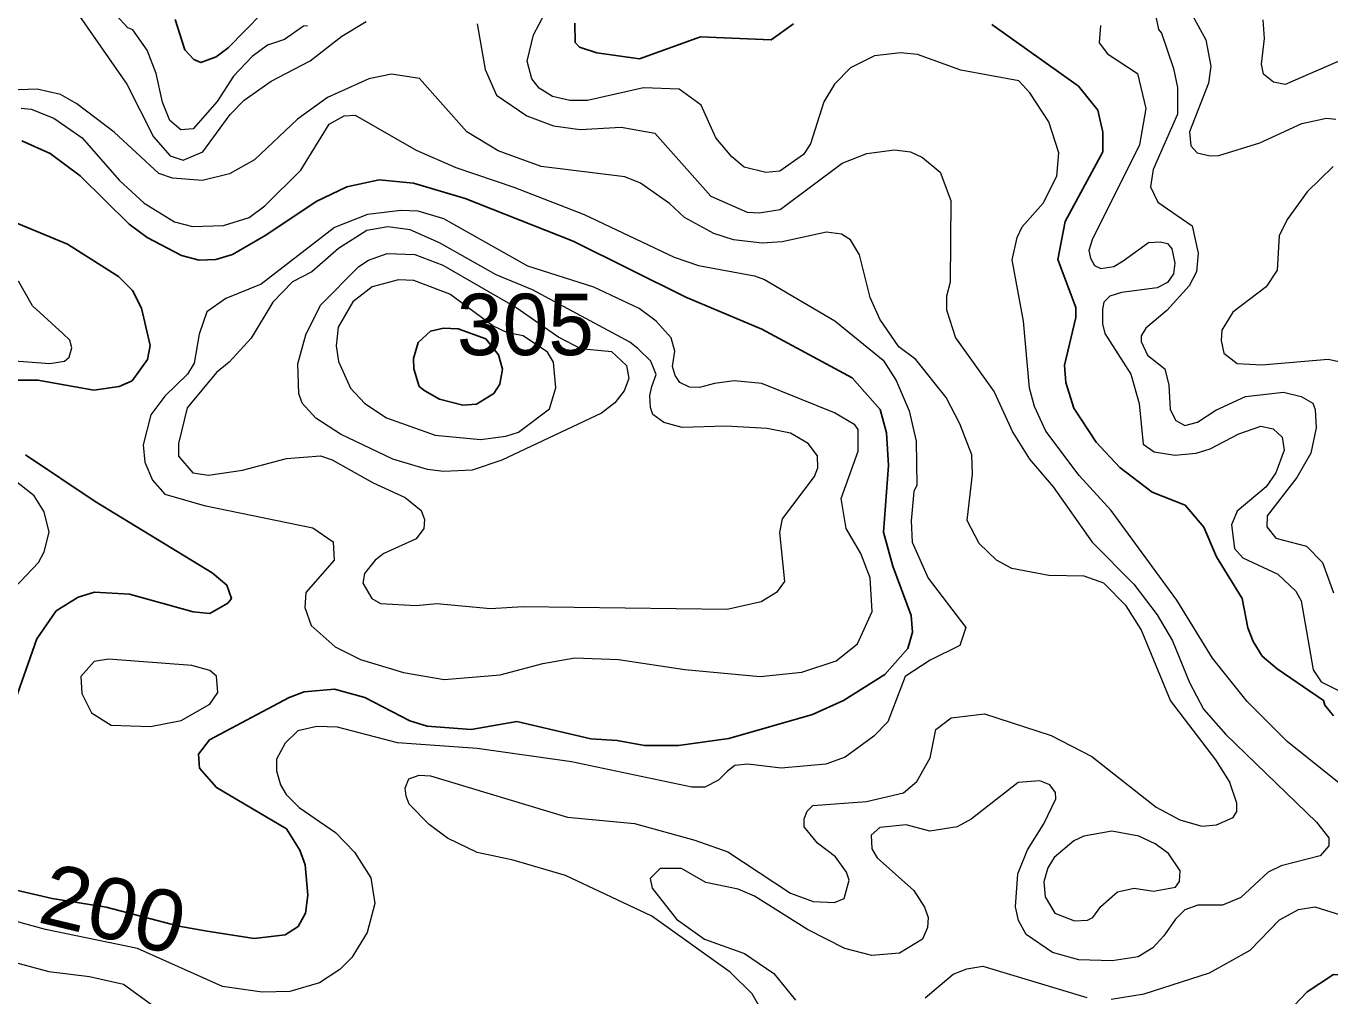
# Model space of a CAD drawing. Extents: x 673.6 to 698.9, y 7012 to 7040.1.
# Drawn here: x 694.511 to 696.209, y 7024.299 to 7025.562 of the extents above; entities that cross this region are included whole.
import ezdxf
from ezdxf.enums import TextEntityAlignment as Align

# ---------------------------------------------------------------- set-up
doc = ezdxf.new("R2010")
doc.units = 0
doc.header["$LTSCALE"] = 0.032
doc.layers.add('1', color=7, linetype='Continuous', lineweight=25)
doc.layers.add('2', color=7, linetype='Continuous', lineweight=13)
doc.layers.add('21', color=7, linetype='Continuous')
doc.layers.add('61', color=7, linetype='Continuous')

msp = doc.modelspace()

# ---------------------------------------------------------------- linework, layer by layer
at = {"layer": '1'}
for points in [[(694.7054, 7025.5708), (694.7179, 7025.5311), (694.7295, 7025.5185), (694.7388, 7025.5147), (694.7585, 7025.522), (694.7742, 7025.534), (694.8405, 7025.6019)], [(695.2257, 7025.5659), (695.226, 7025.5406), (695.2319, 7025.5349), (695.2545, 7025.5271), (695.3099, 7025.5195), (695.3892, 7025.5482), (695.4812, 7025.5443), (695.5102, 7025.565)], [(695.7685, 7025.564), (695.8814, 7025.4841), (695.9068, 7025.4528), (695.9134, 7025.4241), (695.9134, 7025.3982), (695.8643, 7025.3078), (695.8546, 7025.2583), (695.8781, 7025.1957), (695.8781, 7025.1826), (695.8634, 7025.1205), (695.865, 7025.0981), (695.8755, 7025.0646)], [(695.2807, 7024.6319), (695.3165, 7024.6255), (695.3606, 7024.6255), (695.4263, 7024.6346), (695.5352, 7024.6655), (695.5753, 7024.6839), (695.6294, 7024.7177), (695.6593, 7024.7516), (695.6652, 7024.773), (695.6636, 7024.7947), (695.6396, 7024.8588), (695.6276, 7024.9032), (695.634, 7024.9898), (695.6317, 7025.0326), (695.6232, 7025.0629), (695.587, 7025.1039), (695.469, 7025.1673), (695.3701, 7025.2092), (695.2236, 7025.2819), (695.0829, 7025.3375), (695.0157, 7025.3577), (694.9707, 7025.3618), (694.929, 7025.3526), (694.889, 7025.3337), (694.8235, 7025.2899), (694.7798, 7025.2649), (694.7581, 7025.2582), (694.7367, 7025.2574), (694.7134, 7025.2632), (694.6689, 7025.2867), (694.6455, 7025.3041), (694.5815, 7025.3672), (694.5425, 7025.3964), (694.5056, 7025.4125)], [(694.4755, 7025.3152), (694.565, 7025.2783), (694.6315, 7025.2359), (694.6496, 7025.2178), (694.6615, 7025.1949), (694.6727, 7025.1463), (694.6691, 7025.128), (694.6492, 7025.1002), (694.6325, 7025.0927), (694.5995, 7025.0881), (694.5263, 7025.1012), (694.484, 7025.1012)], [(695.8755, 7025.0646), (695.9046, 7025.0203), (695.9353, 7024.9872), (695.9776, 7024.955), (696.0203, 7024.9383), (696.0449, 7024.9097)], [(694.5103, 7025.004), (694.6011, 7024.9429), (694.7535, 7024.8503), (694.7727, 7024.834), (694.7784, 7024.8169), (694.7737, 7024.8106), (694.7506, 7024.7972), (694.7289, 7024.7995), (694.6456, 7024.8225), (694.6003, 7024.8251), (694.579, 7024.8185), (694.5504, 7024.8006), (694.5252, 7024.7643), (694.4944, 7024.6767)], [(696.0449, 7024.9097), (696.061, 7024.8711), (696.0947, 7024.8169), (696.1022, 7024.7784), (696.1089, 7024.7606), (696.1208, 7024.7418), (696.1403, 7024.7252), (696.2006, 7024.6841), (696.2022, 7024.6778), (696.2134, 7024.664)], [(694.7499, 7024.6327), (694.8538, 7024.688), (694.8732, 7024.6952), (694.9126, 7024.6985), (694.9524, 7024.6877), (695.0109, 7024.6576)], [(695.0109, 7024.6576), (695.0335, 7024.6504), (695.0905, 7024.646), (695.1501, 7024.6565), (695.2463, 7024.634), (695.2807, 7024.6319)], [(694.3858, 7024.4628), (694.5449, 7024.4262), (694.6155, 7024.4149), (694.71, 7024.3899), (694.7469, 7024.3836), (694.8081, 7024.374), (694.8485, 7024.3789), (694.8656, 7024.3897), (694.8751, 7024.4068), (694.878, 7024.4302), (694.8746, 7024.4697), (694.8674, 7024.489), (694.8501, 7024.5169), (694.7589, 7024.5706), (694.7368, 7024.5959), (694.7356, 7024.6142), (694.7499, 7024.6327)], [(696.2684, 7024.2918), (696.2584, 7024.3118), (696.244, 7024.3252), (696.2134, 7024.3272), (696.1792, 7024.3044), (696.1622, 7024.2869)]]:
    msp.add_lwpolyline(points, dxfattribs=at)
msp.add_lwpolyline([(695.0548, 7025.1688), (695.0738, 7025.1678), (695.1096, 7025.1549), (695.1262, 7025.1342), (695.1316, 7025.1155), (695.1278, 7025.0957), (695.1203, 7025.0837), (695.0978, 7025.0698), (695.0799, 7025.0683), (695.0496, 7025.0763), (695.0305, 7025.0871), (695.0228, 7025.093), (695.0161, 7025.1156), (695.0156, 7025.1291), (695.0215, 7025.1499), (695.0378, 7025.1649)], close=True, dxfattribs=at)
at = {"layer": '2'}
for points in [[(696.0736, 7025.7631), (696.0803, 7025.7403), (696.075, 7025.7221), (696.0272, 7025.6756), (696.0124, 7025.653), (696.0089, 7025.6424), (696.0173, 7025.5993), (696.0473, 7025.5442), (696.054, 7025.51), (696.0509, 7025.488), (696.0261, 7025.4245), (696.0279, 7025.4063), (696.0362, 7025.3971), (696.0529, 7025.393), (696.0643, 7025.3937), (696.1176, 7025.4103), (696.1722, 7025.4351), (696.2045, 7025.4422), (696.2164, 7025.4411)], [(694.8774, 7025.5625), (694.8724, 7025.562), (694.8475, 7025.5445), (694.8255, 7025.5375), (694.8057, 7025.5227), (694.7814, 7025.4971), (694.7599, 7025.4639), (694.7288, 7025.4285), (694.7127, 7025.4269), (694.6981, 7025.4392), (694.6889, 7025.4631), (694.6806, 7025.5004), (694.6687, 7025.5307), (694.6502, 7025.5574), (694.6438, 7025.56), (694.6114, 7025.5944)], [(695.3614, 7025.4799), (695.3149, 7025.4816), (695.242, 7025.4653), (695.2192, 7025.4653), (695.1966, 7025.4703), (695.1791, 7025.4814), (695.1697, 7025.4935), (695.1634, 7025.5164), (695.1717, 7025.5508), (695.1938, 7025.5926)], [(695.976, 7025.6046), (695.9857, 7025.5576), (695.9896, 7025.5531), (696.0053, 7025.5071), (696.0105, 7025.4821), (696.0104, 7025.4474), (695.9787, 7025.3755), (695.9753, 7025.3528), (695.9849, 7025.3329), (696.0295, 7025.302), (696.0375, 7025.2665), (696.0351, 7025.2421), (696.0254, 7025.224), (695.9967, 7025.1918), (695.9694, 7025.1686), (695.9632, 7025.1586), (695.963, 7025.1516), (695.9713, 7025.1338), (695.9941, 7025.1156), (695.999, 7025.0947), (696.0009, 7025.063), (696.0082, 7025.0484), (696.0198, 7025.0421), (696.0366, 7025.0462), (696.0604, 7025.0621), (696.099, 7025.0798), (696.1485, 7025.0856), (696.1715, 7025.0798), (696.1866, 7025.071), (696.1898, 7025.0629), (696.1912, 7025.0388), (696.1841, 7025.0058), (696.1659, 7024.9741), (696.1272, 7024.9243), (696.1267, 7024.9101), (696.1386, 7024.8951), (696.1786, 7024.8847), (696.1991, 7024.8634), (696.2134, 7024.8243)], [(694.5806, 7025.5751), (694.6424, 7025.4863), (694.6769, 7025.4181), (694.6988, 7025.393), (694.7157, 7025.3874), (694.7413, 7025.3985), (694.7768, 7025.4468), (694.795, 7025.4658), (694.8301, 7025.4905), (694.881, 7025.517), (694.9222, 7025.5488), (694.9541, 7025.5683)], [(695.0984, 7025.5652), (695.1088, 7025.5055), (695.1237, 7025.472), (695.1632, 7025.4452), (695.1978, 7025.4322), (695.2328, 7025.4275), (695.286, 7025.4307), (695.3297, 7025.4226), (695.4026, 7025.3408), (695.45, 7025.3198), (695.4656, 7025.319), (695.493, 7025.3233), (695.5738, 7025.3836), (695.6061, 7025.3962), (695.642, 7025.401), (695.6628, 7025.3984), (695.6784, 7025.3912), (695.7012, 7025.3717), (695.7154, 7025.3351), (695.7146, 7025.2287), (695.7098, 7025.2105), (695.7098, 7025.1925), (695.7214, 7025.156), (695.7719, 7025.086), (695.7961, 7025.0327), (695.8176, 7024.9983), (695.8485, 7024.9623), (695.8993, 7024.8903), (695.9535, 7024.8352), (695.9838, 7024.7956), (696.004, 7024.7614), (696.0262, 7024.7073), (696.0444, 7024.6727), (696.0733, 7024.6398), (696.1915, 7024.5256), (696.2075, 7024.5051), (696.2075, 7024.4948), (696.1961, 7024.4817), (696.1452, 7024.4684), (696.1286, 7024.4602), (696.0931, 7024.4273), (696.0692, 7024.4175), (696.0371, 7024.4173), (696.0201, 7024.4112), (696.0078, 7024.399), (695.9926, 7024.3776), (695.9784, 7024.3619), (695.9591, 7024.35)], [(695.91, 7025.5627), (695.9086, 7025.5403), (695.9191, 7025.5262), (695.9584, 7025.5006), (695.9692, 7025.4547), (695.961, 7025.4074), (695.8994, 7025.284), (695.895, 7025.2699), (695.897, 7025.2601), (695.9022, 7025.2503), (695.9106, 7025.2464), (695.9276, 7025.249), (695.9396, 7025.2566), (695.9726, 7025.2803), (695.9879, 7025.2812), (695.9973, 7025.279), (696.0029, 7025.2719), (696.0071, 7025.2532), (696.0054, 7025.2394), (695.9973, 7025.2282), (695.9838, 7025.2212), (695.9374, 7025.2151), (695.9224, 7025.2106), (695.9144, 7025.2027), (695.9126, 7025.1936), (695.9127, 7025.1744), (695.9158, 7025.1617), (695.9495, 7025.109), (695.9603, 7025.0708), (695.9659, 7025.0175), (695.9802, 7025.0078), (696.0071, 7025.0035), (696.0346, 7025.0061), (696.0529, 7025.0115), (696.0904, 7025.031), (696.1189, 7025.0412), (696.1349, 7025.0378), (696.1468, 7025.027), (696.1493, 7025.0101), (696.1386, 7024.9804), (696.126, 7024.9621), (696.0883, 7024.9303), (696.0806, 7024.9126), (696.0845, 7024.8819), (696.0955, 7024.8699), (696.141, 7024.8485), (696.1647, 7024.8262), (696.1714, 7024.8137), (696.1872, 7024.7238), (696.1974, 7024.708), (696.2517, 7024.6815)], [(696.2365, 7025.5233), (696.1505, 7025.4859), (696.1354, 7025.4892), (696.1224, 7025.4996), (696.1198, 7025.5126), (696.1238, 7025.5458), (696.1221, 7025.5701)], [(696.2298, 7024.5695), (696.1532, 7024.6307), (696.1011, 7024.6827), (696.0562, 7024.7391), (696.0094, 7024.8147), (695.9239, 7024.9314), (695.8825, 7024.9769), (695.8388, 7025.0346), (695.8242, 7025.0668), (695.8178, 7025.0906), (695.8099, 7025.178), (695.7951, 7025.2576), (695.8018, 7025.2868), (695.8082, 7025.3006), (695.8356, 7025.3315), (695.8535, 7025.3667), (695.8559, 7025.397), (695.8431, 7025.4376), (695.8181, 7025.4751), (695.8039, 7025.4908), (695.7282, 7025.5046), (695.6719, 7025.5252), (695.6498, 7025.5275), (695.6157, 7025.5234), (695.5846, 7025.5077), (695.5639, 7025.4864), (695.5501, 7025.4633), (695.5326, 7025.4088), (695.5233, 7025.395), (695.4924, 7025.3732), (695.4742, 7025.3716)], [(695.9825, 7024.5449), (696.0133, 7024.5283), (696.0422, 7024.5203), (696.0611, 7024.5219), (696.0829, 7024.5315), (696.0876, 7024.5395), (696.0877, 7024.5502), (696.0783, 7024.5783), (696.0602, 7024.6067), (696.0011, 7024.6839), (695.963, 7024.7763), (695.9435, 7024.8072), (695.9145, 7024.8366), (695.8888, 7024.8456), (695.8429, 7024.8465), (695.7948, 7024.8557), (695.7746, 7024.8668), (695.7523, 7024.8883), (695.7367, 7024.9183), (695.7433, 7024.9787), (695.7425, 7025.0036), (695.7271, 7025.0442), (695.7092, 7025.0784), (695.6697, 7025.1281), (695.6476, 7025.1445), (695.623, 7025.1803), (695.6104, 7025.2085), (695.5964, 7025.2643), (695.5845, 7025.284), (695.573, 7025.2911), (695.5535, 7025.2937), (695.4957, 7025.2811), (695.4694, 7025.2796), (695.4323, 7025.2836), (695.4067, 7025.2922), (695.3686, 7025.3129), (695.3491, 7025.3309), (695.3111, 7025.3575), (695.2909, 7025.3657), (695.1817, 7025.3791), (695.1258, 7025.3996), (695.0849, 7025.4244), (695.0236, 7025.4937), (694.9869, 7025.4997), (694.9576, 7025.4934), (694.9038, 7025.4691), (694.8647, 7025.4411), (694.8087, 7025.3878), (694.7759, 7025.3698), (694.7407, 7025.361), (694.7019, 7025.3642), (694.6842, 7025.37), (694.626, 7025.4239), (694.577, 7025.4607), (694.556, 7025.4729), (694.5254, 7025.48), (694.4889, 7025.4785)], [(695.4742, 7025.3716), (695.446, 7025.3786), (695.4302, 7025.392), (695.4094, 7025.4166), (695.3903, 7025.4592), (695.3614, 7025.4799)], [(694.5047, 7025.4552), (694.5178, 7025.4538), (694.5474, 7025.4422), (694.5842, 7025.4165), (694.6323, 7025.3616), (694.6651, 7025.3316), (694.7042, 7025.3073), (694.728, 7025.3013), (694.7683, 7025.3023), (694.8018, 7025.313), (694.8222, 7025.3282), (694.8688, 7025.3746), (694.9056, 7025.4343), (694.9254, 7025.4453), (694.9396, 7025.4462), (695.0191, 7025.4006), (695.0707, 7025.3781), (695.1463, 7025.3525), (695.2377, 7025.3166), (695.355, 7025.2611), (695.3869, 7025.2504)], [(696.2133, 7025.3791), (696.1792, 7025.3463), (696.1533, 7025.3104), (696.1428, 7025.289), (696.1404, 7025.2445), (696.126, 7025.2226), (696.0824, 7025.1895), (696.068, 7025.1663), (696.0672, 7025.1527), (696.0709, 7025.1361), (696.088, 7025.1226), (696.1201, 7025.121), (696.2068, 7025.1282), (696.2405, 7025.1209)], [(695.3869, 7025.2504), (695.4596, 7025.2369), (695.4727, 7025.232), (695.5643, 7025.1781), (695.6273, 7025.1269), (695.6439, 7025.1004)], [(694.4906, 7025.1266), (694.5419, 7025.1226), (694.5613, 7025.1256), (694.5674, 7025.1311), (694.5708, 7025.1431), (694.5679, 7025.1532), (694.5592, 7025.162), (694.5195, 7025.1978), (694.5011, 7025.2299)], [(695.6439, 7025.1004), (695.6611, 7025.0613), (695.6702, 7025.0216), (695.6709, 7024.9643), (695.667, 7024.956), (695.6636, 7024.9179), (695.6649, 7024.8903), (695.6856, 7024.8433), (695.735, 7024.779), (695.7271, 7024.7555), (695.6883, 7024.7363), (695.6557, 7024.7151), (695.6331, 7024.6561), (695.6149, 7024.6375), (695.5775, 7024.6103), (695.5527, 7024.601), (695.4945, 7024.5959)], [(694.4871, 7024.8212), (694.5271, 7024.8637), (694.5348, 7024.8776), (694.5411, 7024.9031), (694.5346, 7024.9294), (694.5217, 7024.9505), (694.4927, 7024.9735)], [(695.4728, 7024.2736), (695.4564, 7024.3019), (695.4281, 7024.3301), (695.3258, 7024.4031), (695.2136, 7024.456), (695.1454, 7024.4762), (695.0987, 7024.4861), (695.0598, 7024.5048), (695.0361, 7024.5224), (695.0098, 7024.5488), (695.0059, 7024.5594), (695.0046, 7024.5699), (695.0097, 7024.5818), (695.0228, 7024.5868), (695.0376, 7024.5858), (695.2163, 7024.5318), (695.3034, 7024.5236), (695.3818, 7024.5019), (695.4249, 7024.4867), (695.5066, 7024.4328), (695.536, 7024.422), (695.5639, 7024.4208), (695.5763, 7024.4259), (695.583, 7024.45), (695.5795, 7024.4603), (695.5653, 7024.4805), (695.5418, 7024.4982), (695.5244, 7024.5196), (695.5241, 7024.53), (695.528, 7024.5398), (695.5356, 7024.5472), (695.6053, 7024.5523), (695.6537, 7024.5638), (695.671, 7024.5786), (695.6885, 7024.6094), (695.6959, 7024.646), (695.7156, 7024.6612), (695.759, 7024.6665), (695.8461, 7024.6385), (695.8987, 7024.6108), (695.9825, 7024.5449)], [(695.4945, 7024.5959), (695.4511, 7024.6011), (695.434, 7024.5992), (695.4244, 7024.592), (695.4126, 7024.5802), (695.395, 7024.5711), (695.3781, 7024.5712), (695.2215, 7024.604), (695.0983, 7024.6215), (694.9947, 7024.6288), (694.9168, 7024.6493), (694.8897, 7024.65), (694.865, 7024.6443), (694.8483, 7024.6283), (694.8371, 7024.6075), (694.8371, 7024.5922), (694.8423, 7024.5739), (694.8497, 7024.5617), (694.8668, 7024.5445), (694.9142, 7024.512), (694.9387, 7024.4865), (694.96, 7024.4531), (694.9651, 7024.4196), (694.9552, 7024.3818), (694.9354, 7024.3491), (694.9197, 7024.3335), (694.8934, 7024.3163), (694.8547, 7024.3049), (694.8186, 7024.3042), (694.767, 7024.3114), (694.6563, 7024.3609), (694.5362, 7024.3857), (694.4521, 7024.4085)], [(695.9591, 7024.35), (695.9253, 7024.345), (695.8819, 7024.3461), (695.8478, 7024.3558), (695.8133, 7024.3791), (695.8034, 7024.3973), (695.7994, 7024.4152), (695.8026, 7024.4581), (695.815, 7024.4894), (695.8362, 7024.5235), (695.8518, 7024.5559), (695.8516, 7024.5639), (695.844, 7024.574), (695.8313, 7024.5794), (695.8031, 7024.5772), (695.7417, 7024.5292), (695.7235, 7024.5196), (695.688, 7024.5137), (695.6573, 7024.5218), (695.6227, 7024.5184), (695.6117, 7024.5086), (695.6126, 7024.4908), (695.6193, 7024.4792), (695.6669, 7024.4363), (695.681, 7024.4146), (695.6856, 7024.4014), (695.6849, 7024.3884), (695.6784, 7024.3732), (695.6486, 7024.355), (695.6124, 7024.3518), (695.5774, 7024.3611), (695.5286, 7024.3856), (695.4595, 7024.4292), (695.4382, 7024.4381), (695.3961, 7024.447), (695.3645, 7024.465), (695.337, 7024.4651), (695.3236, 7024.4519), (695.3265, 7024.4394), (695.3582, 7024.399), (695.3945, 7024.373), (695.4464, 7024.3544), (695.4846, 7024.3285), (695.5131, 7024.2937)], [(694.2922, 7024.5547), (694.2831, 7024.5314), (694.2832, 7024.4661), (694.2958, 7024.4469), (694.3255, 7024.4175), (694.3817, 7024.3854), (694.4297, 7024.3705), (694.4958, 7024.3433), (694.5407, 7024.331), (694.5937, 7024.3246), (694.6381, 7024.3147), (694.6774, 7024.286)], [(695.924, 7024.2951), (695.9669, 7024.3018), (696.0521, 7024.3291), (696.1052, 7024.3586), (696.1434, 7024.3982), (696.1679, 7024.4116), (696.1893, 7024.415), (696.2309, 7024.4022)], [(695.682, 7024.2968), (695.7185, 7024.3277), (695.736, 7024.3345), (695.757, 7024.3378), (695.8922, 7024.2972)]]:
    msp.add_lwpolyline(points, dxfattribs=at)
for points in [[(695.0554, 7024.7112), (695.1283, 7024.7172), (695.1841, 7024.7323), (695.2258, 7024.7396), (695.2824, 7024.7371), (695.3688, 7024.7241), (695.467, 7024.715), (695.5211, 7024.7208), (695.5661, 7024.7357), (695.5936, 7024.7575), (695.6127, 7024.8), (695.6103, 7024.8437), (695.5979, 7024.8752), (695.5792, 7024.9078), (695.5725, 7024.9469), (695.5947, 7025.0087), (695.5947, 7025.0369), (695.5904, 7025.0428), (695.5639, 7025.0586), (695.4692, 7025.0966), (695.4333, 7025.1003), (695.4074, 7025.0965), (695.3879, 7025.0913), (695.3748, 7025.0919), (695.3624, 7025.0978), (695.3563, 7025.1073), (695.3527, 7025.1187), (695.3559, 7025.1389), (695.3513, 7025.1561), (695.3316, 7025.1777), (695.3096, 7025.1945), (695.2505, 7025.2223), (695.1645, 7025.2497), (695.0549, 7025.311), (695.0218, 7025.3213), (694.999, 7025.3222), (694.9557, 7025.3166), (694.9126, 7025.3), (694.8172, 7025.2261), (694.7713, 7025.2072), (694.7466, 7025.1899), (694.7367, 7025.1609), (694.7299, 7025.1232), (694.7215, 7025.109), (694.692, 7025.0803), (694.6737, 7025.056), (694.6636, 7025.0169), (694.6659, 7024.9943), (694.6758, 7024.9708), (694.6919, 7024.9524), (694.743, 7024.9377), (694.8846, 7024.9089), (694.9109, 7024.8905), (694.9125, 7024.8665), (694.8756, 7024.8247), (694.8739, 7024.8048), (694.8823, 7024.7815), (694.9134, 7024.7536), (694.9468, 7024.7373), (695.0025, 7024.7205)], [(695.1159, 7024.8037), (695.1583, 7024.8062), (695.4241, 7024.8029), (695.4684, 7024.8129), (695.4894, 7024.826), (695.4993, 7024.8387), (695.4928, 7024.9028), (695.4959, 7024.9206), (695.5379, 7024.9755), (695.5419, 7024.9867), (695.5418, 7025.0025), (695.5294, 7025.0185), (695.5066, 7025.0321), (695.4763, 7025.0379), (695.4225, 7025.0412), (695.3655, 7025.0396), (695.3417, 7025.046), (695.3273, 7025.0564), (695.3244, 7025.0655), (695.3233, 7025.0809), (695.3259, 7025.0926), (695.3316, 7025.1083), (695.3246, 7025.1258), (695.3077, 7025.1421), (695.2973, 7025.1504), (695.1706, 7025.2187), (695.1232, 7025.2383), (695.0495, 7025.2797), (695.0112, 7025.2968), (694.9822, 7025.3009), (694.955, 7025.2958), (694.9178, 7025.2723), (694.8834, 7025.2423), (694.8581, 7025.2292), (694.8325, 7025.2028), (694.8044, 7025.1556), (694.7756, 7025.1245), (694.7589, 7025.1111), (694.7208, 7025.0649), (694.7097, 7025.0186), (694.7098, 7025.002), (694.7281, 7024.9803), (694.7486, 7024.9772), (694.793, 7024.9838), (694.8501, 7024.9992), (694.8945, 7025.0025), (694.9099, 7024.9974), (694.9631, 7024.9674), (695.0046, 7024.9483), (695.0257, 7024.9313), (695.03, 7024.9196), (695.029, 7024.9078), (695.0191, 7024.8943), (694.9768, 7024.8752), (694.9658, 7024.8668), (694.9519, 7024.8492), (694.9495, 7024.8365), (694.9612, 7024.8169), (694.9728, 7024.8101), (695.0192, 7024.8078), (695.0458, 7024.8103)], [(695.2049, 7025.1569), (695.2332, 7025.1421), (695.2736, 7025.1382), (695.2928, 7025.12), (695.2962, 7025.1034), (695.2897, 7025.0873), (695.2779, 7025.0714), (695.2604, 7025.0581), (695.1307, 7024.9967), (695.092, 7024.9838), (695.0545, 7024.9821), (695.0338, 7024.9847), (694.9889, 7024.9982), (694.9206, 7025.0307), (694.8885, 7025.0514), (694.8707, 7025.0712), (694.8661, 7025.0838), (694.8651, 7025.1224), (694.8756, 7025.1601), (694.8947, 7025.1988), (694.9446, 7025.249), (694.957, 7025.2572), (694.9813, 7025.2662), (695.0175, 7025.2648), (695.0539, 7025.2507), (695.1503, 7025.1953)], [(695.1928, 7025.0638), (695.2008, 7025.0911), (695.198, 7025.1247), (695.1899, 7025.1377), (695.1585, 7025.1587), (695.138, 7025.1625), (695.1191, 7025.1717), (695.0629, 7025.2129), (695.0161, 7025.231), (694.9961, 7025.2318), (694.9616, 7025.2226), (694.9364, 7025.2031), (694.9173, 7025.1699), (694.915, 7025.1456), (694.9179, 7025.1254), (694.9337, 7025.0906), (694.9522, 7025.0705), (694.9803, 7025.0518), (695.044, 7025.0293), (695.1029, 7025.024), (695.1358, 7025.028), (695.1525, 7025.0332)], [(694.6184, 7024.7379), (694.5997, 7024.7347), (694.5825, 7024.7152), (694.5838, 7024.6932), (694.5964, 7024.668), (694.6221, 7024.6517), (694.673, 7024.6499), (694.713, 7024.658), (694.7502, 7024.6792), (694.7606, 7024.6943), (694.759, 7024.7154), (694.7504, 7024.7228), (694.7269, 7024.7297)], [(695.9542, 7024.4394), (695.979, 7024.4356), (696.008, 7024.441), (696.013, 7024.4483), (696.014, 7024.4622), (695.9989, 7024.4848), (695.9814, 7024.4974), (695.96, 7024.5071), (695.925, 7024.5136), (695.8885, 7024.5074), (695.8755, 7024.5011), (695.8497, 7024.4794), (695.8415, 7024.466), (695.8363, 7024.4479), (695.8381, 7024.4283), (695.8505, 7024.407), (695.8761, 7024.397), (695.8931, 7024.3978), (695.9001, 7024.4014), (695.9107, 7024.4156), (695.9323, 7024.4346)]]:
    msp.add_lwpolyline(points, close=True, dxfattribs=at)

# ---------------------------------------------------------------- texts
at = {"layer": '21'}
msp.add_text('305', height=0.08, dxfattribs=at).set_placement((695.0721, 7025.1336))
at = {"layer": '61', "width": 1.05}
msp.add_text('200', height=0.08, rotation=346.504, dxfattribs=at).set_placement((694.6155, 7024.3738), align=Align.CENTER)

doc.saveas('drawing.dxf')
